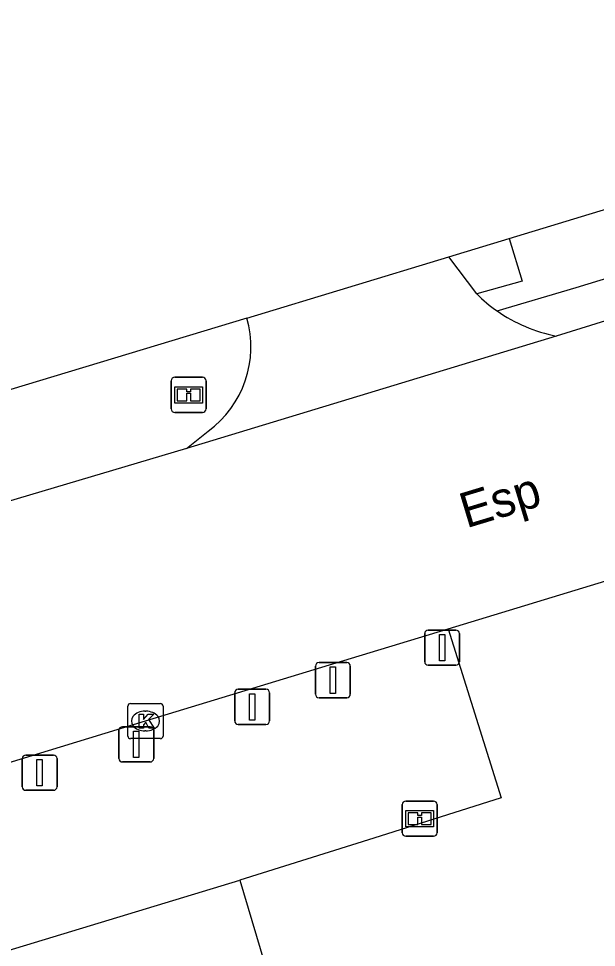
# Model space of a CAD drawing. Extents: x 161389 to 162585, y 388479 to 389761.
# Drawn here: x 162113.22 to 162129.66, y 388671.38 to 388697.79 of the extents above; entities that cross this region are included whole.
import ezdxf

# ---------------------------------------------------------------- set-up
doc = ezdxf.new("R2010")
doc.units = 0
for name, color, linetype in [('IMGEO_Afsluitpaal', 7, 'Continuous'), ('IMGEO_Groenvoorziening', 7, 'Continuous'), ('IMGEO_Hek', 7, 'Continuous'), ('IMGEO_Informatiebord', 7, 'Continuous'), ('IMGEO_Kolk', 7, 'Continuous'), ('IMGEO_Openbare_ruimte_label', 7, 'Continuous'), ('IMGEO_Pand', 7, 'Continuous'), ('IMGEO_Parkeervlak_open', 7, 'Continuous'), ('IMGEO_Rijbaan_lokaal_gesloten', 7, 'Continuous'), ('IMGEO_Voetpad_open', 7, 'Continuous')]:
    doc.layers.add(name, color=color, linetype=linetype)

msp = doc.modelspace()

# ---------------------------------------------------------------- linework, layer by layer
at = {"layer": 'IMGEO_Afsluitpaal'}
for p, q in [((162124.774, 388679.504), (162124.774, 388680.304)), ((162124.774, 388680.304), (162124.774, 388679.504)), ((162124.874, 388680.404), (162125.664, 388680.404)), ((162125.664, 388680.404), (162124.874, 388680.404)), ((162125.764, 388680.304), (162125.764, 388679.504)), ((162125.764, 388679.504), (162125.764, 388680.304)), ((162121.768, 388679.48), (162122.558, 388679.48)), ((162122.558, 388679.48), (162121.768, 388679.48)), ((162121.668, 388678.58), (162121.668, 388679.38)), ((162121.668, 388679.38), (162121.668, 388678.58)), ((162122.658, 388679.38), (162122.658, 388678.58)), ((162122.658, 388678.58), (162122.658, 388679.38)), ((162125.664, 388679.404), (162124.874, 388679.404)), ((162124.874, 388679.404), (162125.664, 388679.404)), ((162119.469, 388678.721), (162120.259, 388678.721)), ((162120.259, 388678.721), (162119.469, 388678.721)), ((162119.369, 388677.821), (162119.369, 388678.621)), ((162119.369, 388678.621), (162119.369, 388677.821)), ((162120.359, 388678.621), (162120.359, 388677.821)), ((162120.359, 388677.821), (162120.359, 388678.621)), ((162122.558, 388678.48), (162121.768, 388678.48)), ((162121.768, 388678.48), (162122.558, 388678.48)), ((162116.173, 388677.654), (162116.963, 388677.654)), ((162116.963, 388677.654), (162116.173, 388677.654)), ((162120.259, 388677.721), (162119.469, 388677.721)), ((162119.469, 388677.721), (162120.259, 388677.721)), ((162116.073, 388676.754), (162116.073, 388677.554)), ((162116.073, 388677.554), (162116.073, 388676.754)), ((162117.063, 388677.554), (162117.063, 388676.754)), ((162117.063, 388676.754), (162117.063, 388677.554)), ((162113.423, 388676.848), (162114.213, 388676.848)), ((162114.213, 388676.848), (162113.423, 388676.848)), ((162113.323, 388675.948), (162113.323, 388676.748)), ((162113.323, 388676.748), (162113.323, 388675.948)), ((162114.313, 388676.748), (162114.313, 388675.948)), ((162114.313, 388675.948), (162114.313, 388676.748)), ((162116.963, 388676.654), (162116.173, 388676.654)), ((162116.173, 388676.654), (162116.963, 388676.654)), ((162114.213, 388675.848), (162113.423, 388675.848)), ((162113.423, 388675.848), (162114.213, 388675.848))]:
    msp.add_line(p, q, dxfattribs=at)
for points in [[(162125.194, 388680.279), (162125.344, 388680.279), (162125.344, 388679.529), (162125.194, 388679.529), (162125.194, 388680.279)], [(162122.088, 388679.355), (162122.238, 388679.355), (162122.238, 388678.605), (162122.088, 388678.605), (162122.088, 388679.355)], [(162119.789, 388678.596), (162119.939, 388678.596), (162119.939, 388677.846), (162119.789, 388677.846), (162119.789, 388678.596)], [(162116.493, 388677.529), (162116.643, 388677.529), (162116.643, 388676.779), (162116.493, 388676.779), (162116.493, 388677.529)], [(162113.743, 388676.723), (162113.893, 388676.723), (162113.893, 388675.973), (162113.743, 388675.973), (162113.743, 388676.723)]]:
    msp.add_lwpolyline(points, dxfattribs=at)
for centre, start, end in [((162124.874, 388680.304), 90, 180), ((162124.874, 388680.304), 90, 180), ((162125.664, 388680.304), 0, 90), ((162125.664, 388680.304), 360, 90), ((162121.768, 388679.38), 90, 180), ((162121.768, 388679.38), 90, 180), ((162122.558, 388679.38), 0, 90), ((162122.558, 388679.38), 360, 90), ((162124.874, 388679.504), 180, 270), ((162124.874, 388679.504), 180, 270), ((162125.664, 388679.504), 270, 0), ((162125.664, 388679.504), 270, 0), ((162119.469, 388678.621), 90, 180), ((162119.469, 388678.621), 90, 180), ((162120.259, 388678.621), 0, 90), ((162120.259, 388678.621), 360, 90), ((162121.768, 388678.58), 180, 270), ((162121.768, 388678.58), 180, 270), ((162122.558, 388678.58), 270, 0), ((162122.558, 388678.58), 270, 0), ((162116.173, 388677.554), 90, 180), ((162116.173, 388677.554), 90, 180), ((162116.963, 388677.554), 0, 90), ((162116.963, 388677.554), 360, 90), ((162119.469, 388677.821), 180, 270), ((162119.469, 388677.821), 180, 270), ((162120.259, 388677.821), 270, 0), ((162120.259, 388677.821), 270, 0), ((162113.423, 388676.748), 90, 180), ((162113.423, 388676.748), 90, 180), ((162114.213, 388676.748), 0, 90), ((162114.213, 388676.748), 360, 90), ((162116.173, 388676.754), 180, 270), ((162116.173, 388676.754), 180, 270), ((162116.963, 388676.754), 270, 0), ((162116.963, 388676.754), 270, 0), ((162113.423, 388675.948), 180, 270), ((162113.423, 388675.948), 180, 270), ((162114.213, 388675.948), 270, 0), ((162114.213, 388675.948), 270, 0)]:
    msp.add_arc(centre, 0.1, start, end, dxfattribs=at)
at = {"layer": 'IMGEO_Groenvoorziening'}
for points in [[(162127.177, 388691.539), (162138.096, 388694.852), (162145.978, 388697.348)], [(162125.464, 388691.019), (162127.177, 388691.539)], [(162127.177, 388691.539), (162127.549, 388690.328), (162126.255, 388689.96)], [(162119.716, 388689.275), (162073.83, 388675.414)]]:
    msp.add_lwpolyline(points, dxfattribs=at)
at = {"layer": 'IMGEO_Hek'}
for points in [[(162127.177, 388691.539), (162138.096, 388694.852), (162145.978, 388697.348)], [(162125.464, 388691.019), (162127.177, 388691.539)], [(162119.716, 388689.275), (162125.464, 388691.019)], [(162119.716, 388689.275), (162073.83, 388675.414), (162072.391, 388674.979)]]:
    msp.add_lwpolyline(points, dxfattribs=at)
at = {"layer": 'IMGEO_Informatiebord'}
for p, q in [((162117.562, 388686.691), (162117.562, 388687.491)), ((162117.562, 388687.491), (162117.562, 388686.691)), ((162117.662, 388687.591), (162118.452, 388687.591)), ((162118.452, 388687.591), (162117.662, 388687.591)), ((162118.552, 388687.491), (162118.552, 388686.691)), ((162118.552, 388686.691), (162118.552, 388687.491)), ((162118.452, 388686.591), (162117.662, 388686.591)), ((162117.662, 388686.591), (162118.452, 388686.591)), ((162124.237, 388675.542), (162125.027, 388675.542)), ((162125.027, 388675.542), (162124.237, 388675.542)), ((162124.137, 388674.642), (162124.137, 388675.442)), ((162124.137, 388675.442), (162124.137, 388674.642)), ((162125.127, 388675.442), (162125.127, 388674.642)), ((162125.127, 388674.642), (162125.127, 388675.442)), ((162125.027, 388674.542), (162124.237, 388674.542)), ((162124.237, 388674.542), (162125.027, 388674.542))]:
    msp.add_line(p, q, dxfattribs=at)
for points in [[(162117.663, 388687.323), (162118.451, 388687.323), (162118.451, 388686.859), (162117.663, 388686.859), (162117.663, 388687.323)], [(162117.728, 388687.258), (162117.728, 388686.924), (162118.003, 388686.924), (162118.004, 388687.137), (162118.108, 388687.138), (162118.109, 388686.924), (162118.386, 388686.924), (162118.386, 388687.258), (162118.11, 388687.258), (162118.11, 388687.178), (162118.004, 388687.178), (162118.004, 388687.258), (162117.728, 388687.258)], [(162124.238, 388675.274), (162125.026, 388675.274), (162125.026, 388674.81), (162124.238, 388674.81), (162124.238, 388675.274)], [(162124.303, 388675.209), (162124.303, 388674.875), (162124.578, 388674.875), (162124.579, 388675.088), (162124.683, 388675.089), (162124.684, 388674.875), (162124.961, 388674.875), (162124.961, 388675.209), (162124.685, 388675.209), (162124.685, 388675.129), (162124.579, 388675.129), (162124.579, 388675.209), (162124.303, 388675.209)]]:
    msp.add_lwpolyline(points, dxfattribs=at)
for centre, start, end in [((162117.662, 388687.491), 90, 180), ((162117.662, 388687.491), 90, 180), ((162118.452, 388687.491), 0, 90), ((162118.452, 388687.491), 360, 90), ((162117.662, 388686.691), 180, 270), ((162117.662, 388686.691), 180, 270), ((162118.452, 388686.691), 270, 0), ((162118.452, 388686.691), 270, 0), ((162124.237, 388675.442), 90, 180), ((162124.237, 388675.442), 90, 180), ((162125.027, 388675.442), 0, 90), ((162125.027, 388675.442), 360, 90), ((162124.237, 388674.642), 180, 270), ((162124.237, 388674.642), 180, 270), ((162125.027, 388674.642), 270, 0), ((162125.027, 388674.642), 270, 0)]:
    msp.add_arc(centre, 0.1, start, end, dxfattribs=at)
at = {"layer": 'IMGEO_Kolk'}
for p, q in [((162116.328, 388677.391), (162116.328, 388678.243)), ((162116.403, 388678.317), (162117.255, 388678.317)), ((162117.329, 388678.243), (162117.329, 388677.391)), ((162116.816, 388678.097), (162116.841, 388678.097)), ((162117.255, 388677.317), (162116.403, 388677.317)), ((162116.839, 388677.537), (162116.814, 388677.537))]:
    msp.add_line(p, q, dxfattribs=at)
for points in [[(162116.328, 388677.391), (162116.328, 388678.243)], [(162116.403, 388678.317), (162117.255, 388678.317)], [(162117.329, 388678.243), (162117.329, 388677.391)], [(162116.649, 388678.017), (162116.772, 388678.017), (162116.772, 388677.866), (162116.902, 388678.017), (162117.066, 388678.017), (162116.92, 388677.866), (162117.073, 388677.617), (162116.921, 388677.617), (162116.836, 388677.781), (162116.772, 388677.714), (162116.772, 388677.617), (162116.649, 388677.617), (162116.649, 388678.017)], [(162117.255, 388677.317), (162116.403, 388677.317)]]:
    msp.add_lwpolyline(points, dxfattribs=at)
for centre, start, end in [((162116.405, 388678.241), 91.552, 178.448), ((162116.405, 388678.241), 91.552, 178.448), ((162117.253, 388678.241), 1.552, 88.448), ((162117.253, 388678.241), 1.552, 88.448), ((162116.405, 388677.393), 181.552, 268.448), ((162116.405, 388677.393), 181.552, 268.448), ((162117.253, 388677.393), 271.552, 358.448), ((162117.253, 388677.393), 271.552, 358.448)]:
    msp.add_arc(centre, 0.0765, start, end, dxfattribs=at)
for centre, major_axis, ratio, start_param, end_param in [((162116.815, 388677.817), (-0.387, 0.002), 0.722429, 4.712389, 7.853982), ((162116.84, 388677.817), (-0.39, 0.002), 0.717154, 1.570796, 4.712389)]:
    msp.add_ellipse(centre, major_axis=major_axis, ratio=ratio, start_param=start_param, end_param=end_param, dxfattribs=at)
at = {"layer": 'IMGEO_Pand'}
for points in [[(162108.227, 388623.359), (162108.092, 388623.322), (162107.862, 388624.252), (162103.487, 388623.052), (162093.532, 388658.245), (162100.298, 388660.149), (162098.261, 388666.846), (162119.516, 388673.292)], [(162119.516, 388673.292), (162120.808, 388668.96), (162121.761, 388669.26), (162122.396, 388667.213), (162126.251, 388668.378), (162126.345, 388668.077), (162139.153, 388671.976)]]:
    msp.add_lwpolyline(points, dxfattribs=at)
at = {"layer": 'IMGEO_Parkeervlak_open'}
msp.add_lwpolyline([(162125.447, 388680.443), (162126.95, 388675.635), (162123.324, 388674.486), (162119.516, 388673.292)], dxfattribs=at)
at = {"layer": 'IMGEO_Rijbaan_lokaal_gesloten'}
for points in [[(162184.144, 388695.622), (162173.399, 388696.814), (162172.37, 388696.928), (162167.215, 388697.5), (162164.374, 388697.772), (162161.52, 388697.79), (162158.676, 388697.553), (162155.864, 388697.062), (162153.363, 388696.402), (162146.927, 388694.447), (162132.447, 388689.985), (162128.516, 388688.763)], [(162128.516, 388688.763), (162118, 388685.568)], [(162118, 388685.568), (162113.177, 388684.134), (162094.959, 388678.66)], [(162125.447, 388680.443), (162130.147, 388681.874)], [(162097.501, 388671.918), (162116.829, 388677.819), (162121.849, 388679.347), (162125.447, 388680.443)]]:
    msp.add_lwpolyline(points, dxfattribs=at)
at = {"layer": 'IMGEO_Voetpad_open'}
for points in [[(162126.835, 388689.477), (162129.084, 388690.144), (162146.586, 388695.49), (162145.978, 388697.348)], [(162119.716, 388689.275), (162125.464, 388691.019)], [(162126.255, 388689.96), (162125.464, 388691.019)], [(162118, 388685.568), (162118.612, 388686.058)]]:
    msp.add_lwpolyline(points, dxfattribs=at)
for centre, radius, start, end in [((162129.387, 388693.131), 4.457, 225.357, 235.0707), ((162129.372, 388693.113), 4.434, 235.1011, 258.8725), ((162116.855, 388688.459), 2.975, 306.195, 15.923)]:
    msp.add_arc(centre, radius, start, end, dxfattribs=at)

# ---------------------------------------------------------------- texts
at = {"layer": 'IMGEO_Openbare_ruimte_label'}
msp.add_text('Esp', height=1, rotation=16.8584, dxfattribs=at).set_placement((162125.958, 388683.294))

doc.saveas('drawing.dxf')
